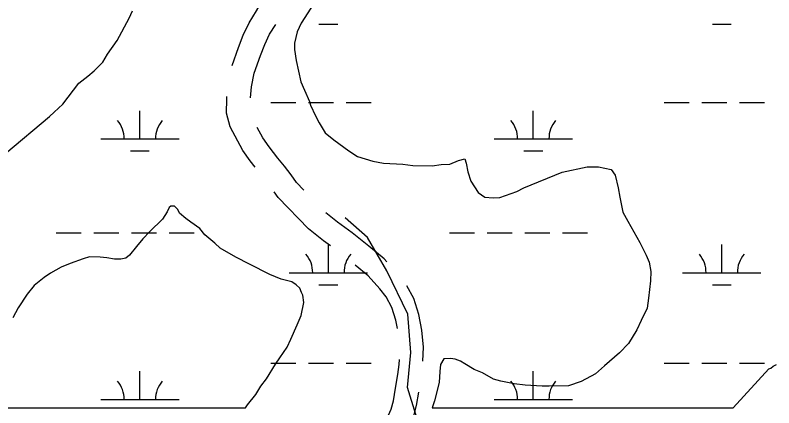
# Model space of a CAD drawing. Extents: x 3281947 to 3319794, y 715894 to 741249.
# Drawn here: x 3297598 to 3298566, y 738305 to 738806 of the extents above; entities that cross this region are included whole.
import ezdxf

# ---------------------------------------------------------------- set-up
doc = ezdxf.new("R2010")
doc.units = 0
for name, color, linetype in [('V-RIVR-EDGE', 7, 'Continuous'), ('V-ROAD-CNTR', 7, 'Continuous'), ('V-SITE-VEGE', 7, 'Continuous'), ('V-WETL-SWMP', 7, 'Continuous')]:
    doc.layers.add(name, color=color, linetype=linetype)

msp = doc.modelspace()

# ---------------------------------------------------------------- linework, layer by layer
at = {"layer": 'V-RIVR-EDGE'}
msp.add_spline([(3306927.29, 739468.31), (3306926.13, 739467.23), (3306903.71, 739453.6), (3306870.08, 739429.23), (3306847.25, 739417.27), (3306829.83, 739410.68), (3306783.33, 739383.02), (3306752.2, 739364.86), (3306726.05, 739348.76), (3306702.39, 739335.14), (3306684.96, 739324.83), (3306665.87, 739314.93), (3306638.88, 739297.17), (3306600.27, 739272.81), (3306545.47, 739237.3), (3306523.05, 739219.95), (3306470.34, 739190.23), (3306401.43, 739148.13), (3306343.74, 739117.18), (3306258.66, 739071.39), (3306203.04, 739040.44), (3306174.41, 739028.49), (3306163.21, 739023.54), (3306146.6, 739012.81), (3306119.21, 738998.78), (3306082.68, 738977.73), (3306000.93, 738937.32), (3305897.18, 738886.59), (3305874.36, 738874.63), (3305858.59, 738869.28), (3305835.35, 738857.32), (3305801.32, 738839.99), (3305780.99, 738829.68), (3305760.25, 738823.1), (3305753.19, 738818.97), (3305734.92, 738806.17), (3305715.83, 738794.2), (3305680.14, 738778.95), (3305650.28, 738771.15), (3305639.08, 738767.86), (3305612.52, 738755.08), (3305580.99, 738740.65), (3305562.73, 738732.4), (3305541.97, 738719.6), (3305524.13, 738713.02), (3305499.25, 738706.45), (3305484.73, 738701.09), (3305439.9, 738673.85), (3305385.93, 738638.75), (3305341.51, 738613.16), (3305295.02, 738585.09), (3305260.58, 738568.6), (3305238.58, 738557.05), (3305221.15, 738546.73), (3305195.01, 738536.85), (3305174.27, 738531.09), (3305162.66, 738528.22), (3305151.04, 738521.2), (3305133.19, 738510.89), (3305120.74, 738504.7), (3305108.3, 738501.41), (3305096.27, 738496.88), (3305067.63, 738482.03), (3305036.51, 738467.6), (3305009.95, 738456.89), (3304984.64, 738443.69), (3304966.8, 738435.86), (3304935.69, 738426.82), (3304922.41, 738419.81), (3304917, 738414.02), (3304911.19, 738410.3), (3304904.55, 738406.59), (3304892.52, 738401.64), (3304880.49, 738399.19), (3304872.61, 738396.72), (3304863.48, 738393.01), (3304850.2, 738385.17), (3304841.48, 738379.39), (3304833.19, 738377.75), (3304818.27, 738378.2), (3304809.56, 738374.91), (3304778.86, 738365.86), (3304753.14, 738358.05), (3304727.42, 738348.58), (3304707.92, 738338.27), (3304689.23, 738325.88), (3304632.4, 738306.13), (3304574.74, 738288.86), (3304543.63, 738278.57), (3304508.37, 738263.74), (3304471.85, 738248.08), (3304454.85, 738243.15), (3304430.8, 738241.55), (3304416.3, 738244.07), (3304383.98, 738249.54), (3304362.85, 738252.49), (3304345.86, 738250.88), (3304333.83, 738250.49), (3304318.49, 738245.56), (3304302.71, 738236.89), (3304285.68, 738220.77), (3304275.72, 738214.58), (3304263.68, 738208.8), (3304255.79, 738202.61), (3304240.84, 738187.72), (3304227.13, 738174.91), (3304205.53, 738159.21), (3304180.21, 738143.11), (3304166.93, 738134.44), (3304163.18, 738129.06), (3304156.11, 738118.3), (3304146.14, 738111.69), (3304128.72, 738103.44), (3304110.88, 738098.1), (3304071.47, 738083.28), (3303987.25, 738052.4), (3303903.44, 738017.37), (3303874.39, 738005.01), (3303826.68, 737986.89), (3303754.5, 737961.37), (3303700.56, 737937.88), (3303635.84, 737912.34), (3303612.18, 737899.55), (3303591.43, 737889.66), (3303549.95, 737877.74), (3303524.65, 737869.93), (3303506.81, 737863.75), (3303479.01, 737851.8), (3303451.62, 737837.78), (3303415.53, 737823.77), (3303344.58, 737794.11), (3303284.4, 737764.41), (3303261.99, 737752.86), (3303237.91, 737737.17), (3303213.01, 737723.97), (3303186.03, 737709.53), (3303142.47, 737690.16), (3303097.65, 737667.47), (3303032.5, 737639.45), (3302976.49, 737617.2), (3302929.2, 737601.15), (3302876.52, 737583.05), (3302830.47, 737568.65), (3302796.04, 737555.89), (3302747.5, 737537.77), (3302720.11, 737525.41), (3302695.21, 737512.2), (3302675.29, 737499.82), (3302664.09, 737496.95), (3302635.46, 737484.17), (3302576.13, 737459.86), (3302548.74, 737447.08), (3302510.16, 737433.08), (3302457.47, 737413.73), (3302420.96, 737398.07), (3302391.09, 737388.61), (3302329.27, 737363.9), (3302286.53, 737344.93), (3302210.18, 737311.14), (3302137.58, 737284.79), (3302109.37, 737273.25), (3302086.96, 737264.19), (3302049.2, 737245.63), (3302019.74, 737230.78), (3301976.58, 737211.41), (3301950.44, 737201.11), (3301943.39, 737198.23), (3301933.85, 737194.11), (3301894.01, 737176.38), (3301809.36, 737136.8), (3301743.39, 737108.36), (3301680.73, 737080.75), (3301627.61, 737053.94), (3301579.48, 737032.92), (3301552.93, 737023.04), (3301534.26, 737014.79), (3301493.59, 736995.83), (3301411, 736954.58), (3301362.03, 736929.42), (3301310.58, 736905.51), (3301262.86, 736882.42), (3301215.13, 736859.74), (3301178.2, 736842), (3301149.56, 736826.74), (3301101.42, 736800.33), (3301041.66, 736769.39), (3300976.09, 736738.47), (3300927.54, 736714.13), (3300864.46, 736682.38), (3300815.49, 736658.04), (3300740.37, 736620.92), (3300694.72, 736598.24), (3300651.98, 736576.79), (3300615.05, 736559.89), (3300570.64, 736537.62), (3300525.41, 736513.69), (3300478.51, 736490.18), (3300412.11, 736457.6), (3300368.54, 736435.33), (3300334.5, 736417.17), (3300322.47, 736411.81), (3300311.27, 736408.94), (3300299.25, 736406.07), (3300295.52, 736406.08), (3300294.68, 736404.42), (3300294.66, 736396.96), (3300281.39, 736392.43), (3300255.24, 736375.92), (3300190.5, 736346.24), (3300137.8, 736319.43), (3300120.79, 736312.42), (3300104.6, 736304.17), (3300099.2, 736299.21), (3300086.33, 736291.37), (3300046.9, 736269.91), (3299992.95, 736243.1), (3299941.9, 736215.05), (3299871.76, 736177.5), (3299788.33, 736128.8), (3299655.93, 736055.76), (3299580.81, 736015.33), (3299521.04, 735981.49), (3299469.98, 735950.53), (3299434.7, 735930.72), (3299399, 735909.67), (3299352.93, 735884.92), (3299310.19, 735863.05), (3299289.02, 735851.91), (3299266.19, 735838.29), (3299249.17, 735827.14), (3299241.27, 735819.29), (3299240.02, 735816.39), (3299238.36, 735813.08), (3299235.87, 735811.01), (3299230.47, 735809.37), (3299225.08, 735806.89), (3299193.94, 735785.83), (3299175.68, 735777.17), (3299154.93, 735763.96), (3299106.35, 735732.58), (3299056.54, 735703.69), (3299005.48, 735671.9), (3298963.97, 735645.89), (3298895.08, 735610.83), (3298849, 735583.17), (3298814.97, 735563.78), (3298791.31, 735550.16), (3298777.2, 735542.32), (3298768.49, 735541.51), (3298762.28, 735542.35), (3298759.79, 735543.19), (3298757.3, 735541.95), (3298755.22, 735538.23), (3298752.3, 735529.12), (3298741.91, 735517.95), (3298733.18, 735507.61), (3298717.81, 735496.04), (3298693.33, 735486.15), (3298651.82, 735458.9), (3298592.03, 735419.67), (3298532.25, 735380.03), (3298484.1, 735349.89), (3298445.07, 735323.88), (3298407.29, 735299.1), (3298382.8, 735283.41), (3298379.07, 735283.42), (3298372.45, 735288), (3298370.37, 735286.34), (3298373.26, 735281.36), (3298375.32, 735278.46), (3298372.41, 735275.15), (3298357.47, 735264.82), (3298336.29, 735249.12), (3298313.87, 735235.09), (3298289.37, 735216.5), (3298260.31, 735195.84), (3298236.64, 735177.25), (3298208.4, 735155.77), (3298183.07, 735137.18), (3298161.48, 735121.89), (3298140.29, 735103.3), (3298125.34, 735088.83), (3298116.19, 735078.9), (3298113.69, 735074.35), (3298097.08, 735060.71), (3298092.52, 735061.14), (3298082.55, 735052.04), (3298053.07, 735030.98), (3298015.7, 735004.13), (3297985.4, 734984.31), (3297950.93, 734959.52), (3297922.28, 734938.87), (3297903.6, 734926.48), (3297899.03, 734921.93), (3297888.64, 734910.35), (3297879.91, 734901.26), (3297866.21, 734893.42), (3297848.79, 734885.58), (3297830.51, 734869.46), (3297800.18, 734841.77), (3297778.17, 734825.24), (3297773.18, 734817.38), (3297767.79, 734817.39), (3297757.83, 734811.2), (3297737.07, 734797.16), (3297708.83, 734775.26), (3297691.81, 734762.04), (3297668.97, 734745.93), (3297649.04, 734731.89), (3297632.43, 734721.57), (3297622.89, 734718.28), (3297613.35, 734713.74), (3297603.79, 734704.23), (3297598.38, 734695.54), (3297582.6, 734681.07), (3297559.33, 734659.16), (3297519.87, 734623.61), (3297489.97, 734601.31), (3297462.56, 734580.65), (3297445.53, 734565.77), (3297435.15, 734559.16), (3297418.13, 734548.84), (3297407.33, 734538.51), (3297396.95, 734528.59), (3297386.13, 734512.86), (3297377.81, 734501.69), (3297353.31, 734483.52), (3297326.32, 734462.03), (3297292.25, 734431.44), (3297270.24, 734412.43), (3297255.3, 734402.93), (3297250.32, 734400.46), (3297246.57, 734394.25), (3297246.14, 734389.69), (3297243.65, 734387.63), (3297231.61, 734377.71), (3297218.32, 734366.96), (3297207.51, 734355.39), (3297200.86, 734347.11), (3297196.7, 734340.08), (3297165.13, 734311.97), (3297099.06, 734245.4), (3297065.41, 734212.74), (3297040.06, 734188.35), (3297027.6, 734178.43), (3297002.26, 734152.8), (3296989.36, 734134.59), (3296962.77, 734110.2)], degree=3, dxfattribs=at)
at = {"layer": 'V-ROAD-CNTR'}
for points in [[(3297874.74, 738741.72), (3297883.06, 738764.84), (3297888.96, 738780.48), (3297896.44, 738796.01), (3297906.01, 738811.31), (3297913.66, 738824.72), (3297917.82, 738831.54)], [(3297898.25, 738700.42), (3297899.67, 738714.57), (3297903.08, 738731.88), (3297911.21, 738754.47), (3297916.56, 738768.65), (3297922.75, 738781.51), (3297930.55, 738793.97)], [(3297904.06, 738612.01), (3297897.91, 738620.18), (3297888.53, 738633.28), (3297872.47, 738663.31), (3297867.9, 738680.93), (3297867.97, 738699.1), (3297868.29, 738702.32)], [(3297966.56, 738582.44), (3297957.03, 738592.4), (3297950.34, 738601.93), (3297941.7, 738613.25), (3297933, 738623.45), (3297922.1, 738637.94), (3297914.06, 738649.16), (3297906.99, 738662.38)], [(3298000.32, 738511.34), (3297991.29, 738517.98), (3297972.36, 738533), (3297933.78, 738573.3), (3297928.7, 738580.53)], [(3298072.34, 738491.24), (3298069.04, 738494.94), (3298049.32, 738510.97), (3298028.19, 738528.08), (3298009.51, 738541.82), (3297994.43, 738553.79)], [(3297049.43, 737173.29), (3297277.93, 737162.37), (3297391.95, 737157.07), (3297480.89, 737192.64), (3297649.3, 737235.08), (3297729.91, 737275.67), (3297880.67, 737392.28), (3297974.13, 737477.31), (3298080.55, 737619.19), (3298114.29, 737769.01), (3298113.27, 737839.74), (3298134.68, 737925.58), (3298164.33, 738062.42), (3298139.5, 738211.56), (3298120.06, 738261.7), (3298098.45, 738330.72), (3298102.91, 738375.25), (3298099.08, 738424.25), (3298072.42, 738479.46), (3298047.68, 738522.26), (3298019.13, 738547.07)], [(3298085.77, 738405.89), (3298083.73, 738416.38), (3298078.74, 738432.79), (3298071.48, 738446.36), (3298063.2, 738456.45), (3298048.25, 738473.17), (3298031.74, 738486.6)], [(3298118.16, 738364.23), (3298119.24, 738381.97), (3298116.71, 738403.93), (3298112.89, 738423.62), (3298106.58, 738444.34), (3298097.9, 738460.57)], [(3298063.19, 738270.26), (3298077.79, 738302.78), (3298080.77, 738313.72), (3298083.34, 738329.83), (3298086.18, 738346.99), (3298087.86, 738360.15), (3298088.22, 738366.16)], [(3298080.13, 738230.67), (3298087.3, 738250.72), (3298106.11, 738292.64), (3298110.14, 738307.39), (3298112.89, 738324.6)]]:
    msp.add_lwpolyline(points, dxfattribs=at)
at = {"layer": 'V-SITE-VEGE'}
for p, q in [((3297979.27, 738820.98), (3297962.94, 738795.69)), ((3297743.64, 738802.1), (3297747.77, 738811.62)), ((3297728.06, 738773.61), (3297743.64, 738802.1)), ((3297962.94, 738795.69), (3297957.99, 738784.59)), ((3297957.99, 738784.59), (3297954.59, 738770.28)), ((3297715.84, 738756.24), (3297728.06, 738773.61)), ((3297954.59, 738770.28), (3297954.47, 738762.3)), ((3297710.1, 738745.95), (3297715.84, 738756.24)), ((3297954.47, 738762.3), (3297956.65, 738747.91)), ((3297698.77, 738734.95), (3297710.1, 738745.95)), ((3297956.65, 738747.91), (3297962.64, 738720.7)), ((3297679.39, 738719.28), (3297690.69, 738727.89)), ((3297690.69, 738727.89), (3297698.77, 738734.95)), ((3297659.06, 738692.45), (3297679.39, 738719.28)), ((3297962.64, 738720.7), (3297967.27, 738710.26)), ((3297967.27, 738710.26), (3297973.44, 738695.81)), ((3297647.74, 738682.25), (3297659.06, 738692.45)), ((3297973.44, 738695.81), (3297974.96, 738691)), ((3297974.96, 738691), (3297981.15, 738677.34)), ((3297642.07, 738676.74), (3297647.74, 738682.25)), ((3297586.33, 738629.7), (3297642.07, 738676.74)), ((3297981.15, 738677.34), (3297985.8, 738668.5)), ((3297985.8, 738668.5), (3297993.59, 738655.62)), ((3297993.59, 738655.62), (3298004.63, 738646.68)), ((3298004.63, 738646.68), (3298023.58, 738632.84)), ((3298023.58, 738632.84), (3298034.64, 738625.5)), ((3298034.64, 738625.5), (3298054.49, 738619.62)), ((3298152.57, 738615.79), (3298163.81, 738620.41)), ((3298163.81, 738620.41), (3298171.82, 738622.68)), ((3298171.82, 738622.68), (3298173.33, 738617.08)), ((3298054.49, 738619.62), (3298068.02, 738617.03)), ((3298068.02, 738617.03), (3298092.73, 738615.87)), ((3298092.73, 738615.87), (3298105.47, 738614.08)), ((3298105.47, 738614.08), (3298130.2, 738613.72)), ((3298130.2, 738613.72), (3298141.39, 738615.15)), ((3298141.39, 738615.15), (3298152.57, 738615.79)), ((3298173.33, 738617.08), (3298175.56, 738605.87)), ((3298296.02, 738605.7), (3298328.04, 738612.41)), ((3298328.04, 738612.41), (3298342.4, 738612.19)), ((3298342.4, 738612.19), (3298358.3, 738608.77)), ((3298175.56, 738605.87), (3298179.37, 738593.85)), ((3298247.06, 738585.67), (3298296.02, 738605.7)), ((3298358.3, 738608.77), (3298363.77, 738601.51)), ((3298363.77, 738601.51), (3298367.53, 738585.5)), ((3298179.37, 738593.85), (3298188.73, 738579.35)), ((3298238.22, 738581.01), (3298247.06, 738585.67)), ((3298367.53, 738585.5), (3298369.75, 738573.5)), ((3298188.73, 738579.35), (3298197.42, 738573.64)), ((3298197.42, 738573.64), (3298207.78, 738572.69)), ((3298207.78, 738572.69), (3298216.57, 738573.36)), ((3298216.57, 738573.36), (3298238.22, 738581.01)), ((3298369.75, 738573.5), (3298373.46, 738554.3)), ((3297796.75, 738561.98), (3297794.34, 738560.42)), ((3297801.54, 738561.91), (3297796.75, 738561.98)), ((3297805.47, 738557.86), (3297801.54, 738561.91)), ((3297791.86, 738554.87), (3297786.14, 738545.38)), ((3297794.34, 738560.42), (3297791.86, 738554.87)), ((3297807.79, 738553.04), (3297805.47, 738557.86)), ((3297815.67, 738546.54), (3297807.79, 738553.04)), ((3298373.46, 738554.3), (3298379.67, 738543.03)), ((3297786.14, 738545.38), (3297769.95, 738529.66)), ((3297821.98, 738541.66), (3297815.67, 738546.54)), ((3298379.67, 738543.03), (3298395.23, 738515.68)), ((3297833.83, 738533.51), (3297821.98, 738541.66)), ((3297840.09, 738525.44), (3297833.83, 738533.51)), ((3297769.95, 738529.66), (3297761.03, 738520.22)), ((3297852.7, 738514.88), (3297840.09, 738525.44)), ((3297761.03, 738520.22), (3297752.92, 738510.77)), ((3297859.79, 738508.4), (3297852.7, 738514.88)), ((3298395.23, 738515.68), (3298402.97, 738499.61)), ((3297752.92, 738510.77), (3297743.98, 738499.73)), ((3297879.56, 738496.94), (3297859.79, 738508.4)), ((3297684.87, 738495.01), (3297668.03, 738488.88)), ((3297692.88, 738497.29), (3297684.87, 738495.01)), ((3297706.44, 738497.09), (3297692.88, 738497.29)), ((3297715.21, 738496.16), (3297706.44, 738497.09)), ((3297724.75, 738494.43), (3297715.21, 738496.16)), ((3297732.73, 738494.31), (3297724.75, 738494.43)), ((3297739.13, 738495.81), (3297732.73, 738494.31)), ((3297743.98, 738499.73), (3297739.13, 738495.81)), ((3297896.98, 738487.91), (3297879.56, 738496.94)), ((3298402.97, 738499.61), (3298406.83, 738490.78)), ((3297668.03, 738488.88), (3297656.79, 738484.26)), ((3297923.12, 738474.76), (3297896.98, 738487.91)), ((3298406.83, 738490.78), (3298409.04, 738478.78)), ((3297643.11, 738476.48), (3297635.06, 738471.02)), ((3297656.79, 738484.26), (3297643.11, 738476.48)), ((3298409.04, 738478.78), (3298408.87, 738466.81)), ((3297635.06, 738471.02), (3297622.14, 738460.83)), ((3297937.39, 738468.96), (3297923.12, 738474.76)), ((3297950.91, 738465.57), (3297937.39, 738468.96)), ((3297956.43, 738461.5), (3297950.91, 738465.57)), ((3298408.87, 738466.81), (3298406.15, 738444.51)), ((3297622.14, 738460.83), (3297613.2, 738449.79)), ((3297961.16, 738457.44), (3297956.43, 738461.5)), ((3297963.47, 738451.82), (3297961.16, 738457.44)), ((3297613.2, 738449.79), (3297601.78, 738432.41)), ((3297965.02, 738448.61), (3297963.47, 738451.82)), ((3297966.47, 738439.01), (3297965.02, 738448.61)), ((3297963.04, 738422.31), (3297966.47, 738439.01)), ((3298406.15, 738444.51), (3298404.36, 738431.78)), ((3297601.78, 738432.41), (3297595.21, 738419.74)), ((3298404.36, 738431.78), (3298396.95, 738415.93)), ((3297958.07, 738410.42), (3297963.04, 738422.31)), ((3297949.83, 738392.19), (3297958.07, 738410.42)), ((3298396.95, 738415.93), (3298391.19, 738404.05)), ((3298391.19, 738404.05), (3298380.56, 738386.65)), ((3297944.89, 738381.89), (3297949.83, 738392.19)), ((3297935.91, 738368.46), (3297944.89, 738381.89)), ((3298380.56, 738386.65), (3298369.22, 738374.85)), ((3297930.21, 738360.57), (3297935.91, 738368.46)), ((3298369.22, 738374.85), (3298349.83, 738358.38)), ((3297918.77, 738341.58), (3297930.21, 738360.57)), ((3298140.83, 738359.86), (3298139.9, 738351.1)), ((3298144.92, 738366.98), (3298140.83, 738359.86)), ((3298153.7, 738367.65), (3298144.92, 738366.98)), ((3298159.28, 738366.77), (3298153.7, 738367.65)), ((3298166.42, 738364.27), (3298159.28, 738366.77)), ((3298171.96, 738361), (3298166.42, 738364.27)), ((3298183.82, 738353.64), (3298171.96, 738361)), ((3298565.23, 738357.61), (3298569.25, 738359.94)), ((3298139.9, 738351.1), (3298138.89, 738336.75)), ((3298194.13, 738349.5), (3298183.82, 738353.64)), ((3298208.37, 738341.32), (3298194.13, 738349.5)), ((3298349.83, 738358.38), (3298338.51, 738348.18)), ((3298514.34, 738304.61), (3298559.6, 738354.5)), ((3298559.6, 738354.5), (3298562, 738355.26)), ((3298562, 738355.26), (3298565.23, 738357.61)), ((3297911.45, 738332.12), (3297918.77, 738341.58)), ((3298217.9, 738338.78), (3298208.37, 738341.32)), ((3298338.51, 738348.18), (3298320.01, 738338.08)), ((3297904.91, 738321.85), (3297911.45, 738332.12)), ((3298138.89, 738336.75), (3298132.97, 738313.7)), ((3298234.61, 738335.34), (3298217.9, 738338.78)), ((3298248.94, 738333.54), (3298234.61, 738335.34)), ((3298270.46, 738332.42), (3298248.94, 738333.54)), ((3298279.24, 738332.29), (3298270.46, 738332.42)), ((3298303.98, 738332.73), (3298279.24, 738332.29)), ((3298320.01, 738338.08), (3298303.98, 738332.73)), ((3297894.34, 738308.44), (3297904.91, 738321.85)), ((3298132.97, 738313.7), (3298129.95, 738304.61)), ((3297302.9, 738304.61), (3297891.77, 738304.61)), ((3297891.77, 738304.61), (3297894.34, 738308.44)), ((3298129.95, 738304.61), (3298514.34, 738304.61))]:
    msp.add_line(p, q, dxfattribs=at)
at = {"layer": 'V-WETL-SWMP'}
for p, q in [((3297985.66, 738794.43), (3298009.66, 738794.43)), ((3298487.57, 738794.43), (3298511.57, 738794.43)), ((3297924.25, 738694.43), (3297956.25, 738694.43)), ((3297972.25, 738694.43), (3298004.25, 738694.43)), ((3298020.25, 738694.43), (3298052.25, 738694.43)), ((3298426.16, 738694.43), (3298458.16, 738694.43)), ((3298474.16, 738694.43), (3298506.16, 738694.43)), ((3298522.16, 738694.43), (3298554.16, 738694.43)), ((3297757.19, 738648), (3297757.19, 738684)), ((3298259.1, 738648), (3298259.1, 738684)), ((3297707.19, 738648), (3297807.19, 738648)), ((3298209.1, 738648), (3298309.1, 738648)), ((3297745.19, 738632.57), (3297769.19, 738632.57)), ((3298247.1, 738632.57), (3298271.1, 738632.57)), ((3297650.35, 738527.93), (3297682.35, 738527.93)), ((3297698.35, 738527.93), (3297730.35, 738527.93)), ((3297746.35, 738527.93), (3297778.35, 738527.93)), ((3297794.35, 738527.93), (3297826.35, 738527.93)), ((3298152.25, 738527.93), (3298184.25, 738527.93)), ((3298200.25, 738527.93), (3298232.25, 738527.93)), ((3298248.25, 738527.93), (3298280.25, 738527.93)), ((3298296.25, 738527.93), (3298328.25, 738527.93)), ((3297997.66, 738477.19), (3297997.66, 738513.19)), ((3298499.57, 738477.19), (3298499.57, 738513.19)), ((3297947.66, 738477.19), (3298047.66, 738477.19)), ((3298449.57, 738477.19), (3298549.57, 738477.19)), ((3297985.66, 738461.76), (3298009.66, 738461.76)), ((3298487.57, 738461.76), (3298511.57, 738461.76)), ((3297924.25, 738361.75), (3297956.25, 738361.75)), ((3297972.25, 738361.75), (3298004.25, 738361.75)), ((3298020.25, 738361.75), (3298052.25, 738361.75)), ((3298426.16, 738361.75), (3298458.16, 738361.75)), ((3298474.16, 738361.75), (3298506.16, 738361.75)), ((3298522.16, 738361.75), (3298554.16, 738361.75)), ((3297757.19, 738315.32), (3297757.19, 738351.32)), ((3298259.1, 738315.32), (3298259.1, 738351.32)), ((3297707.19, 738315.32), (3297807.19, 738315.32)), ((3298209.1, 738315.32), (3298309.1, 738315.32))]:
    msp.add_line(p, q, dxfattribs=at)
for centre, start, end in [((3297701.95, 738648.47), 359.22818, 40.77184), ((3297812.43, 738648.47), 139.22818, 180.77184), ((3298203.85, 738648.47), 359.22818, 40.77184), ((3298314.34, 738648.47), 139.22818, 180.77184), ((3297942.42, 738477.66), 359.22818, 40.77184), ((3298052.9, 738477.66), 139.22818, 180.77184), ((3298444.33, 738477.66), 359.22818, 40.77184), ((3298554.81, 738477.66), 139.22818, 180.77184), ((3297701.95, 738315.8), 359.22818, 40.77184), ((3297812.43, 738315.8), 139.22818, 180.77184), ((3298203.85, 738315.8), 359.22818, 40.77184), ((3298314.34, 738315.8), 139.22818, 180.77184)]:
    msp.add_arc(centre, 35.25, start, end, dxfattribs=at)

doc.saveas('drawing.dxf')
